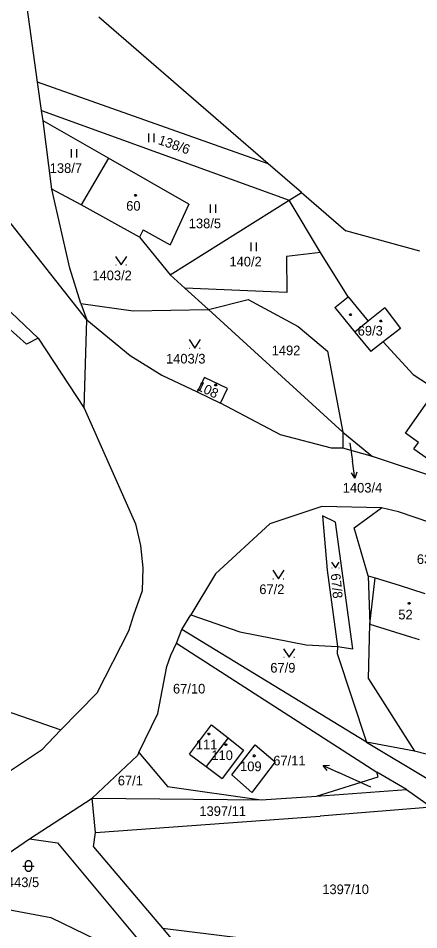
# Model space of a CAD drawing. Extents: x -852001 to -842497, y -1063614 to -1052182.
# Drawn here: x -849286.9 to -849216.3, y -1056255.4 to -1056094.9 of the extents above; entities that cross this region are included whole.
import ezdxf

# ---------------------------------------------------------------- set-up
doc = ezdxf.new("R2010")
doc.units = 0
for name, color, linetype in [('Default', 7, 'Continuous'), ('KN_HRANICE', 7, 'Continuous'), ('KN_KULTURY', 7, 'Continuous'), ('KN_PARCELY', 7, 'Continuous'), ('KN_SLUCKY', 7, 'Continuous')]:
    doc.layers.add(name, color=color, linetype=linetype)

# ---------------------------------------------------------------- blocks, each defined once
blk = doc.blocks.new('306')
at = {"layer": 'Default'}
for p, q in [((-0.5, 1.5), (-0.5, 0)), ((0.5, 0), (0.5, 1.5))]:
    blk.add_line(p, q, dxfattribs=at)
blk = doc.blocks.new('314')
at = {"layer": 'Default'}
for p, q in [((-0.95, 0), (-0.85, 0)), ((0.85, 0), (0.95, 0))]:
    blk.add_line(p, q, dxfattribs=at)
blk.add_lwpolyline([(-1, 1.5), (0, 0), (1, 1.5)], dxfattribs=at)
blk = doc.blocks.new('316')
at = {"layer": 'Default'}
for points in [[(-0.5, 1.5), (-0.4, 1.79), (-0.15, 1.97), (0.16, 1.97), (0.41, 1.79), (0.51, 1.5), (0.51, 0.5), (0.41, 0.21), (0.16, 0.03), (-0.15, 0.03), (-0.4, 0.21), (-0.5, 0.5), (-0.5, 1.5)], [(-1, 1), (0.27, 1), (1, 1)]]:
    blk.add_lwpolyline(points, dxfattribs=at)
blk = doc.blocks.new('NAHRADNI_SYMBOL')
at = {"layer": 'Default'}
blk.add_lwpolyline([(0.09, 0.15), (0.18, 0), (0.09, -0.15), (-0.09, -0.15), (-0.18, 0), (-0.09, 0.15), (0.09, 0.15)], dxfattribs=at)
blk = doc.blocks.new('10292')
at = {"layer": 'Default'}
blk.add_line((0, 3), (0, 0), dxfattribs=at)
blk.add_lwpolyline([(-0.5, 2), (0, 3), (0.5, 2)], dxfattribs=at)
blk = doc.blocks.new('402')
at = {"layer": 'Default'}
blk.add_lwpolyline([(0.09, 0.15), (0.18, 0), (0.09, -0.15), (-0.09, -0.15), (-0.18, 0), (-0.09, 0.15), (0.09, 0.15)], dxfattribs=at)

msp = doc.modelspace()

# ---------------------------------------------------------------- linework, layer by layer
at = {"layer": 'KN_HRANICE'}
for p, q in [((-849283.48, -1056106.16), (-849286.11, -1056087.07)), ((-849283.48, -1056106.16), (-849286.11, -1056087.07)), ((-849242.85, -1056120.56), (-849272.71, -1056094.76)), ((-849242.85, -1056120.56), (-849272.71, -1056094.76)), ((-849242.85, -1056120.56), (-849283.48, -1056106.16)), ((-849282.78, -1056111.19), (-849283.48, -1056106.16)), ((-849242.85, -1056120.56), (-849283.48, -1056106.16)), ((-849282.78, -1056111.19), (-849283.48, -1056106.16)), ((-849282.53, -1056112.97), (-849282.78, -1056111.19)), ((-849282.78, -1056111.19), (-849239.16, -1056126.97)), ((-849282.53, -1056112.97), (-849282.78, -1056111.19)), ((-849282.78, -1056111.19), (-849239.16, -1056126.97)), ((-849270.99, -1056119.57), (-849282.53, -1056112.97)), ((-849280.97, -1056125.03), (-849282.53, -1056112.97)), ((-849270.99, -1056119.57), (-849282.53, -1056112.97)), ((-849280.97, -1056125.03), (-849282.53, -1056112.97)), ((-849270.99, -1056119.57), (-849275.8, -1056127.79)), ((-849270.99, -1056119.57), (-849275.8, -1056127.79)), ((-849256.82, -1056127.68), (-849270.99, -1056119.57)), ((-849256.82, -1056127.68), (-849270.99, -1056119.57)), ((-849236.99, -1056125.61), (-849242.85, -1056120.56)), ((-849236.99, -1056125.61), (-849242.85, -1056120.56)), ((-849277.82, -1056138.91), (-849280.97, -1056125.03)), ((-849275.8, -1056127.79), (-849280.97, -1056125.03)), ((-849277.82, -1056138.91), (-849280.97, -1056125.03)), ((-849275.8, -1056127.79), (-849280.97, -1056125.03)), ((-849239.16, -1056126.97), (-849236.99, -1056125.61)), ((-849239.16, -1056126.97), (-849236.99, -1056125.61)), ((-849236.99, -1056125.61), (-849229.16, -1056132.38)), ((-849236.99, -1056125.61), (-849229.16, -1056132.38)), ((-849274.83, -1056148), (-849291.12, -1056127.37)), ((-849274.83, -1056148), (-849291.12, -1056127.37)), ((-849265.54, -1056133.45), (-849275.8, -1056127.79)), ((-849265.54, -1056133.45), (-849275.8, -1056127.79)), ((-849256.82, -1056127.68), (-849260.15, -1056134.84)), ((-849256.82, -1056127.68), (-849260.15, -1056134.84)), ((-849260.1, -1056140.07), (-849239.16, -1056126.97)), ((-849260.1, -1056140.07), (-849239.16, -1056126.97)), ((-849233.63, -1056136.15), (-849239.16, -1056126.97)), ((-849233.63, -1056136.15), (-849239.16, -1056126.97)), ((-849264.86, -1056132.18), (-849265.54, -1056133.45)), ((-849264.86, -1056132.18), (-849265.54, -1056133.45)), ((-849264.86, -1056132.18), (-849260.15, -1056134.84)), ((-849264.86, -1056132.18), (-849260.15, -1056134.84)), ((-849216.14, -1056135.95), (-849229.16, -1056132.38)), ((-849216.14, -1056135.95), (-849229.16, -1056132.38)), ((-849265.54, -1056133.45), (-849260.1, -1056140.07)), ((-849265.54, -1056133.45), (-849260.1, -1056140.07)), ((-849233.63, -1056136.15), (-849239.63, -1056136.86)), ((-849233.63, -1056136.15), (-849239.63, -1056136.86)), ((-849228.75, -1056143.99), (-849233.63, -1056136.15)), ((-849228.75, -1056143.99), (-849233.63, -1056136.15)), ((-849239.63, -1056136.86), (-849239.55, -1056143.19)), ((-849239.63, -1056136.86), (-849239.55, -1056143.19)), ((-849275.85, -1056145.17), (-849277.82, -1056138.91)), ((-849275.85, -1056145.17), (-849277.82, -1056138.91)), ((-849294.9, -1056140.33), (-849283.41, -1056151.23)), ((-849294.9, -1056140.33), (-849283.41, -1056151.23)), ((-849257.53, -1056142.43), (-849260.1, -1056140.07)), ((-849257.53, -1056142.43), (-849260.1, -1056140.07)), ((-849253.4, -1056146.22), (-849257.53, -1056142.43)), ((-849239.55, -1056143.19), (-849257.53, -1056142.43)), ((-849253.4, -1056146.22), (-849257.53, -1056142.43)), ((-849239.55, -1056143.19), (-849257.53, -1056142.43)), ((-849285.45, -1056152.29), (-849294.45, -1056144.27)), ((-849285.45, -1056152.29), (-849294.45, -1056144.27)), ((-849253.4, -1056146.22), (-849246.38, -1056144.42)), ((-849253.4, -1056146.22), (-849246.38, -1056144.42)), ((-849246.38, -1056144.42), (-849237.58, -1056149.18)), ((-849246.38, -1056144.42), (-849237.58, -1056149.18)), ((-849228.75, -1056143.99), (-849225.23, -1056148.27)), ((-849228.75, -1056143.99), (-849225.23, -1056148.27)), ((-849275.85, -1056145.17), (-849266.67, -1056146.43)), ((-849275.85, -1056145.17), (-849274.83, -1056148)), ((-849275.85, -1056145.17), (-849266.67, -1056146.43)), ((-849275.85, -1056145.17), (-849274.83, -1056148)), ((-849222.3, -1056145.89), (-849225.23, -1056148.27)), ((-849222.3, -1056145.89), (-849225.23, -1056148.27)), ((-849222.3, -1056145.89), (-849219.52, -1056149.53)), ((-849222.3, -1056145.89), (-849219.52, -1056149.53)), ((-849266.67, -1056146.43), (-849253.4, -1056146.22)), ((-849266.67, -1056146.43), (-849253.4, -1056146.22)), ((-849253.4, -1056146.22), (-849229.69, -1056167.78)), ((-849253.4, -1056146.22), (-849229.69, -1056167.78)), ((-849275.26, -1056163.54), (-849274.83, -1056148)), ((-849275.26, -1056163.54), (-849274.83, -1056148)), ((-849274.83, -1056148), (-849267.18, -1056154.29)), ((-849274.83, -1056148), (-849267.18, -1056154.29)), ((-849237.58, -1056149.18), (-849232.38, -1056153.52)), ((-849237.58, -1056149.18), (-849232.38, -1056153.52)), ((-849219.52, -1056149.53), (-849222.61, -1056151.92)), ((-849219.52, -1056149.53), (-849222.61, -1056151.92)), ((-849283.41, -1056151.23), (-849285.45, -1056152.29)), ((-849283.41, -1056151.23), (-849285.45, -1056152.29)), ((-849283.41, -1056151.23), (-849275.26, -1056163.54)), ((-849283.41, -1056151.23), (-849275.26, -1056163.54)), ((-849222.61, -1056151.92), (-849217.32, -1056157.67)), ((-849222.61, -1056151.92), (-849217.32, -1056157.67)), ((-849232.38, -1056153.52), (-849229.69, -1056167.78)), ((-849232.38, -1056153.52), (-849229.69, -1056167.78)), ((-849267.18, -1056154.29), (-849261.61, -1056157.77)), ((-849267.18, -1056154.29), (-849261.61, -1056157.77)), ((-849261.61, -1056157.77), (-849255.36, -1056160.68)), ((-849261.61, -1056157.77), (-849255.36, -1056160.68)), ((-849254.1, -1056158.17), (-849255.36, -1056160.68)), ((-849254.1, -1056158.17), (-849255.36, -1056160.68)), ((-849250.02, -1056160.08), (-849254.1, -1056158.17)), ((-849250.02, -1056160.08), (-849254.1, -1056158.17)), ((-849217.32, -1056157.67), (-849213.24, -1056160.29)), ((-849217.32, -1056157.67), (-849213.24, -1056160.29)), ((-849251.27, -1056162.69), (-849250.02, -1056160.08)), ((-849251.27, -1056162.69), (-849250.02, -1056160.08)), ((-849218.67, -1056167.97), (-849213.24, -1056160.29)), ((-849218.67, -1056167.97), (-849213.24, -1056160.29)), ((-849255.36, -1056160.68), (-849251.27, -1056162.69)), ((-849255.36, -1056160.68), (-849251.27, -1056162.69)), ((-849275.26, -1056163.54), (-849266.24, -1056183.94)), ((-849275.26, -1056163.54), (-849266.24, -1056183.94)), ((-849240.7, -1056168.28), (-849251.27, -1056162.69)), ((-849240.7, -1056168.28), (-849251.27, -1056162.69)), ((-849231.7, -1056170.64), (-849240.7, -1056168.28)), ((-849231.7, -1056170.64), (-849240.7, -1056168.28)), ((-849229.69, -1056167.78), (-849229.7, -1056170.62)), ((-849229.69, -1056167.78), (-849229.7, -1056170.62)), ((-849229.69, -1056167.78), (-849224.5, -1056172.08)), ((-849229.69, -1056167.78), (-849224.5, -1056172.08)), ((-849216.36, -1056169.6), (-849218.67, -1056167.97)), ((-849216.36, -1056169.6), (-849218.67, -1056167.97)), ((-849217.17, -1056170.75), (-849216.36, -1056169.6)), ((-849217.17, -1056170.75), (-849216.36, -1056169.6)), ((-849229.7, -1056170.62), (-849231.7, -1056170.64)), ((-849229.7, -1056170.62), (-849231.7, -1056170.64)), ((-849224.5, -1056172.08), (-849229.7, -1056170.62)), ((-849224.5, -1056172.08), (-849229.7, -1056170.62)), ((-849217.17, -1056170.75), (-849210.75, -1056175.28)), ((-849217.17, -1056170.75), (-849210.75, -1056175.28)), ((-849210.39, -1056176.75), (-849224.5, -1056172.08)), ((-849210.39, -1056176.75), (-849224.5, -1056172.08)), ((-849233.39, -1056180.87), (-849242.54, -1056183.94)), ((-849233.39, -1056180.87), (-849242.54, -1056183.94)), ((-849222.9, -1056181.1), (-849233.39, -1056180.87)), ((-849222.9, -1056181.1), (-849233.39, -1056180.87)), ((-849227.69, -1056184.62), (-849222.9, -1056181.1)), ((-849227.69, -1056184.62), (-849222.9, -1056181.1)), ((-849219.9, -1056181.81), (-849222.9, -1056181.1)), ((-849219.9, -1056181.81), (-849222.9, -1056181.1)), ((-849231.01, -1056183.66), (-849233.29, -1056182.54)), ((-849233.29, -1056182.54), (-849232.46, -1056192.07)), ((-849231.01, -1056183.66), (-849233.29, -1056182.54)), ((-849233.29, -1056182.54), (-849232.46, -1056192.07)), ((-849214.19, -1056183.77), (-849219.9, -1056181.81)), ((-849214.19, -1056183.77), (-849219.9, -1056181.81)), ((-849266.24, -1056183.94), (-849265.33, -1056187.72)), ((-849266.24, -1056183.94), (-849265.33, -1056187.72)), ((-849242.54, -1056183.94), (-849252.14, -1056192.76)), ((-849242.54, -1056183.94), (-849252.14, -1056192.76)), ((-849227.93, -1056205.95), (-849231.01, -1056183.66)), ((-849227.93, -1056205.95), (-849231.01, -1056183.66)), ((-849225.23, -1056193.06), (-849227.69, -1056184.62)), ((-849225.23, -1056193.06), (-849227.69, -1056184.62)), ((-849265.33, -1056187.72), (-849264.93, -1056191.7)), ((-849265.33, -1056187.72), (-849264.93, -1056191.7)), ((-849264.93, -1056191.7), (-849265.09, -1056195.72)), ((-849264.93, -1056191.7), (-849265.09, -1056195.72)), ((-849232.46, -1056192.07), (-849230.65, -1056205.54)), ((-849232.46, -1056192.07), (-849230.65, -1056205.54)), ((-849252.14, -1056192.76), (-849256.49, -1056199.96)), ((-849252.14, -1056192.76), (-849256.49, -1056199.96)), ((-849225.23, -1056193.06), (-849224.93, -1056201.61)), ((-849225.23, -1056193.06), (-849223.99, -1056193.45)), ((-849225.23, -1056193.06), (-849224.93, -1056201.61)), ((-849225.23, -1056193.06), (-849223.99, -1056193.45)), ((-849223.99, -1056193.45), (-849219.79, -1056194.73)), ((-849223.99, -1056193.45), (-849219.79, -1056194.73)), ((-849265.09, -1056195.72), (-849266.61, -1056199.99)), ((-849265.09, -1056195.72), (-849266.61, -1056199.99)), ((-849219.79, -1056194.73), (-849215.25, -1056196.17)), ((-849219.79, -1056194.73), (-849215.25, -1056196.17)), ((-849266.61, -1056199.99), (-849267.45, -1056202.81)), ((-849266.61, -1056199.99), (-849267.45, -1056202.81)), ((-849258.09, -1056202.55), (-849256.49, -1056199.96)), ((-849258.09, -1056202.55), (-849256.49, -1056199.96)), ((-849256.49, -1056199.96), (-849247.86, -1056202.97)), ((-849256.49, -1056199.96), (-849247.86, -1056202.97)), ((-849225.19, -1056211.22), (-849224.93, -1056201.61)), ((-849225.19, -1056211.22), (-849224.93, -1056201.61)), ((-849267.45, -1056202.81), (-849273.04, -1056213.76)), ((-849267.45, -1056202.81), (-849273.04, -1056213.76)), ((-849259.01, -1056204.96), (-849258.09, -1056202.55)), ((-849259.01, -1056204.96), (-849258.09, -1056202.55)), ((-849225.53, -1056222.34), (-849258.09, -1056202.55)), ((-849225.53, -1056222.34), (-849258.09, -1056202.55)), ((-849247.86, -1056202.97), (-849236.17, -1056205.21)), ((-849247.86, -1056202.97), (-849236.17, -1056205.21)), ((-849260, -1056207.06), (-849259.01, -1056204.96)), ((-849260, -1056207.06), (-849259.01, -1056204.96)), ((-849259.01, -1056204.96), (-849223.72, -1056227.62)), ((-849259.01, -1056204.96), (-849223.72, -1056227.62)), ((-849236.17, -1056205.21), (-849230.65, -1056205.54)), ((-849236.17, -1056205.21), (-849230.65, -1056205.54)), ((-849317.91, -1056206.78), (-849279.38, -1056220.21)), ((-849317.91, -1056206.78), (-849279.38, -1056220.21)), ((-849260.71, -1056209.05), (-849260, -1056207.06)), ((-849260.71, -1056209.05), (-849260, -1056207.06)), ((-849230.65, -1056205.54), (-849230.7, -1056206.76)), ((-849230.65, -1056205.54), (-849230.7, -1056206.76)), ((-849230.7, -1056206.76), (-849225.53, -1056222.34)), ((-849230.7, -1056206.76), (-849225.53, -1056222.34)), ((-849230.65, -1056205.54), (-849227.93, -1056205.95)), ((-849230.65, -1056205.54), (-849227.93, -1056205.95)), ((-849262.3, -1056217.33), (-849260.71, -1056209.05)), ((-849262.3, -1056217.33), (-849260.71, -1056209.05)), ((-849225.19, -1056211.22), (-849217.08, -1056223.98)), ((-849225.19, -1056211.22), (-849217.08, -1056223.98)), ((-849273.04, -1056213.76), (-849279.38, -1056220.21)), ((-849273.04, -1056213.76), (-849279.38, -1056220.21)), ((-849265.63, -1056224.19), (-849262.3, -1056217.33)), ((-849265.63, -1056224.19), (-849262.3, -1056217.33)), ((-849256.75, -1056224.46), (-849252.84, -1056219.29)), ((-849256.75, -1056224.46), (-849252.84, -1056219.29)), ((-849252.84, -1056219.29), (-849249.91, -1056221.62)), ((-849252.84, -1056219.29), (-849249.91, -1056221.62)), ((-849279.38, -1056220.21), (-849282.8, -1056223.75)), ((-849279.38, -1056220.21), (-849282.8, -1056223.75)), ((-849249.91, -1056221.62), (-849253.79, -1056226.67)), ((-849249.91, -1056221.62), (-849253.79, -1056226.67)), ((-849249.91, -1056221.62), (-849247.19, -1056223.78)), ((-849249.91, -1056221.62), (-849247.19, -1056223.78)), ((-849249.27, -1056228.13), (-849245.12, -1056222.81)), ((-849249.27, -1056228.13), (-849245.12, -1056222.81)), ((-849245.12, -1056222.81), (-849241.63, -1056225.84)), ((-849245.12, -1056222.81), (-849241.63, -1056225.84)), ((-849217.08, -1056223.98), (-849225.53, -1056222.34)), ((-849225.53, -1056222.34), (-849214.82, -1056228.77)), ((-849217.08, -1056223.98), (-849225.53, -1056222.34)), ((-849225.53, -1056222.34), (-849214.82, -1056228.77)), ((-849282.8, -1056223.75), (-849285.42, -1056225.55)), ((-849282.8, -1056223.75), (-849285.42, -1056225.55)), ((-849265.63, -1056224.19), (-849265.91, -1056224.72)), ((-849265.63, -1056224.19), (-849265.91, -1056224.72)), ((-849265.63, -1056224.19), (-849260.59, -1056230.2)), ((-849265.63, -1056224.19), (-849260.59, -1056230.2)), ((-849256.75, -1056224.46), (-849253.79, -1056226.67)), ((-849256.75, -1056224.46), (-849253.79, -1056226.67)), ((-849247.19, -1056223.78), (-849250.95, -1056228.79)), ((-849247.19, -1056223.78), (-849250.95, -1056228.79)), ((-849213.19, -1056224.95), (-849217.08, -1056223.98)), ((-849213.19, -1056224.95), (-849217.08, -1056223.98)), ((-849285.42, -1056225.55), (-849293.01, -1056230.55)), ((-849285.42, -1056225.55), (-849293.01, -1056230.55)), ((-849273.87, -1056232.24), (-849265.91, -1056224.72)), ((-849273.87, -1056232.24), (-849265.91, -1056224.72)), ((-849241.63, -1056225.84), (-849245.74, -1056231.21)), ((-849241.63, -1056225.84), (-849245.74, -1056231.21)), ((-849253.79, -1056226.67), (-849250.95, -1056228.79)), ((-849253.79, -1056226.67), (-849250.95, -1056228.79)), ((-849218.47, -1056230.72), (-849223.72, -1056227.62)), ((-849223.5, -1056228.45), (-849223.72, -1056227.62)), ((-849218.47, -1056230.72), (-849223.72, -1056227.62)), ((-849223.5, -1056228.45), (-849223.72, -1056227.62)), ((-849249.27, -1056228.13), (-849245.74, -1056231.21)), ((-849249.27, -1056228.13), (-849245.74, -1056231.21)), ((-849234.37, -1056231.86), (-849223.5, -1056228.45)), ((-849234.37, -1056231.86), (-849223.5, -1056228.45)), ((-849260.59, -1056230.2), (-849244.07, -1056232.54)), ((-849260.59, -1056230.2), (-849244.07, -1056232.54)), ((-849234.37, -1056231.86), (-849218.47, -1056230.72)), ((-849234.37, -1056231.86), (-849218.47, -1056230.72)), ((-849218.47, -1056230.72), (-849214.07, -1056233.83)), ((-849218.47, -1056230.72), (-849214.07, -1056233.83)), ((-849284.94, -1056239.39), (-849273.87, -1056232.24)), ((-849284.94, -1056239.39), (-849273.87, -1056232.24)), ((-849273.87, -1056232.24), (-849244.07, -1056232.54)), ((-849273.28, -1056238.25), (-849273.87, -1056232.24)), ((-849273.87, -1056232.24), (-849244.07, -1056232.54)), ((-849273.28, -1056238.25), (-849273.87, -1056232.24)), ((-849244.07, -1056232.54), (-849234.37, -1056231.86)), ((-849244.07, -1056232.54), (-849234.37, -1056231.86)), ((-849214.07, -1056233.83), (-849233.7, -1056235.39)), ((-849214.07, -1056233.83), (-849233.7, -1056235.39)), ((-849273.28, -1056238.25), (-849233.7, -1056235.39)), ((-849273.28, -1056238.25), (-849233.7, -1056235.39)), ((-849273.62, -1056240.78), (-849273.28, -1056238.25)), ((-849273.62, -1056240.78), (-849273.28, -1056238.25)), ((-849294.48, -1056245.96), (-849284.94, -1056239.39)), ((-849294.48, -1056245.96), (-849284.94, -1056239.39)), ((-849284.94, -1056239.39), (-849279.99, -1056240.09)), ((-849284.94, -1056239.39), (-849279.99, -1056240.09)), ((-849279.99, -1056240.09), (-849260.83, -1056263.03)), ((-849279.99, -1056240.09), (-849260.83, -1056263.03)), ((-849273.62, -1056240.78), (-849261.46, -1056255.12)), ((-849273.62, -1056240.78), (-849261.46, -1056255.12)), ((-849300.76, -1056249.55), (-849281.15, -1056253.26)), ((-849300.76, -1056249.55), (-849281.15, -1056253.26)), ((-849281.15, -1056253.26), (-849260.83, -1056263.03)), ((-849281.15, -1056253.26), (-849260.83, -1056263.03)), ((-849261.46, -1056255.12), (-849257.13, -1056260.24)), ((-849261.46, -1056255.12), (-849225.25, -1056259.54)), ((-849261.46, -1056255.12), (-849257.13, -1056260.24)), ((-849261.46, -1056255.12), (-849225.25, -1056259.54))]:
    msp.add_line(p, q, dxfattribs=at)
at = {"layer": 'KN_PARCELY'}
for p, q in [((-849228.45, -1056169.74), (-849227.99, -1056172.91)), ((-849228.45, -1056169.74), (-849227.99, -1056172.91)), ((-849224.75, -1056230.31), (-849230.46, -1056227.71)), ((-849224.75, -1056230.31), (-849230.46, -1056227.71))]:
    msp.add_line(p, q, dxfattribs=at)
at = {"layer": 'KN_SLUCKY'}
for p, q in [((-849231.13, -1056145.84), (-849228.75, -1056143.99)), ((-849231.13, -1056145.84), (-849228.75, -1056143.99)), ((-849231.13, -1056145.84), (-849227.58, -1056150.18)), ((-849231.13, -1056145.84), (-849227.58, -1056150.18)), ((-849225.23, -1056148.27), (-849227.58, -1056150.18)), ((-849225.23, -1056148.27), (-849227.58, -1056150.18)), ((-849227.58, -1056150.18), (-849224.79, -1056153.6)), ((-849227.58, -1056150.18), (-849224.79, -1056153.6)), ((-849222.61, -1056151.92), (-849224.79, -1056153.6)), ((-849222.61, -1056151.92), (-849224.79, -1056153.6)), ((-849224.93, -1056201.61), (-849223.99, -1056193.45)), ((-849224.93, -1056201.61), (-849223.99, -1056193.45)), ((-849224.93, -1056201.61), (-849217.77, -1056203.84)), ((-849224.93, -1056201.61), (-849217.77, -1056203.84)), ((-849217.77, -1056203.84), (-849216.27, -1056204.31)), ((-849217.77, -1056203.84), (-849216.27, -1056204.31))]:
    msp.add_line(p, q, dxfattribs=at)

# ---------------------------------------------------------------- block references
at = {"layer": 'KN_KULTURY'}
for name, p in [('306', (-849263.43, -1056116.73)), ('306', (-849263.43, -1056116.73)), ('306', (-849277.1, -1056119.46)), ('306', (-849277.1, -1056119.46)), ('NAHRADNI_SYMBOL', (-849266.22, -1056126.11)), ('NAHRADNI_SYMBOL', (-849266.22, -1056126.11)), ('306', (-849252.6, -1056129.19)), ('306', (-849252.6, -1056129.19)), ('306', (-849245.43, -1056135.92)), ('306', (-849245.43, -1056135.92)), ('314', (-849268.78, -1056138.35)), ('314', (-849268.78, -1056138.35)), ('402', (-849228.36, -1056147.1)), ('402', (-849228.36, -1056147.1)), ('402', (-849223.01, -1056148.21)), ('402', (-849223.01, -1056148.21)), ('314', (-849255.8, -1056153.01)), ('314', (-849255.8, -1056153.01)), ('402', (-849252.11, -1056159.49)), ('402', (-849252.11, -1056159.49)), ('314', (-849241.06, -1056193.6)), ('314', (-849241.06, -1056193.6)), ('402', (-849218.01, -1056197.91)), ('402', (-849218.01, -1056197.91)), ('314', (-849239.16, -1056207.42)), ('314', (-849239.16, -1056207.42)), ('402', (-849253.3, -1056220.93)), ('402', (-849253.3, -1056220.93)), ('402', (-849250.32, -1056222.82)), ('402', (-849250.32, -1056222.82)), ('402', (-849245.3, -1056224.77)), ('402', (-849245.3, -1056224.77)), ('316', (-849285.1, -1056245.18)), ('316', (-849285.1, -1056245.18))]:
    msp.add_blockref(name, p, dxfattribs=at)
at = {"layer": 'KN_KULTURY', "xscale": 0.67, "yscale": 0.67}
msp.add_blockref('314', (-849231, -1056191.66), dxfattribs=at)
msp.add_blockref('314', (-849231, -1056191.66), dxfattribs=at)
at = {"layer": 'KN_PARCELY'}
for p, rotation in [((-849227.99, -1056172.91), -171.726069), ((-849227.99, -1056172.91), -171.726069), ((-849230.46, -1056227.71), 65.489076), ((-849230.46, -1056227.71), 65.489076)]:
    msp.add_blockref('10292', p, dxfattribs=dict(at, rotation=rotation))

# ---------------------------------------------------------------- texts
for s, rotation, p in [('138/6', 340.738, (-849262.38, -1056117.05)), ('138/6', 340.738, (-849262.38, -1056117.05)), ('108', 334.722, (-849255.57, -1056160.28)), ('108', 334.722, (-849255.57, -1056160.28)), ('67/8', 275.421, (-849231.83, -1056192.74)), ('67/8', 275.421, (-849231.83, -1056192.74))]:
    msp.add_text(s, height=1.7, rotation=rotation, dxfattribs=at).set_placement(p)
for s, height, p in [('138/7', 1.7, (-849281.35, -1056122.16)), ('138/7', 1.7, (-849281.35, -1056122.16)), ('60', 1.7, (-849267.88, -1056128.81)), ('60', 1.7, (-849267.88, -1056128.81)), ('138/5', 1.7, (-849256.85, -1056131.89)), ('138/5', 1.7, (-849256.85, -1056131.89)), ('140/2', 1.7, (-849249.68, -1056138.62)), ('140/2', 1.7, (-849249.68, -1056138.62)), ('1403/2', 1.7, (-849273.84, -1056141.05)), ('1403/2', 1.7, (-849273.84, -1056141.05)), ('69/3', 1.7, (-849227.08, -1056150.79)), ('69/3', 1.7, (-849227.08, -1056150.79)), ('1403/3', 1.7, (-849260.86, -1056155.71)), ('1403/3', 1.7, (-849260.86, -1056155.71)), ('1492', 1.7, (-849242.24, -1056154.25)), ('1492', 1.7, (-849242.24, -1056154.25)), ('1403/4', 0.1, (-849228.75, -1056169.74)), ('1403/4', 0.1, (-849228.75, -1056169.74)), ('1403/4', 1.7, (-849229.71, -1056178.43)), ('1403/4', 1.7, (-849229.71, -1056178.43)), ('63', 1.7, (-849216.66, -1056191)), ('63', 1.7, (-849216.66, -1056191)), ('67/2', 1.7, (-849244.42, -1056196.3)), ('67/2', 1.7, (-849244.42, -1056196.3)), ('52', 1.7, (-849219.92, -1056200.76)), ('52', 1.7, (-849219.92, -1056200.76)), ('67/9', 1.7, (-849242.48, -1056210.12)), ('67/9', 1.7, (-849242.48, -1056210.12)), ('67/10', 1.7, (-849259.63, -1056213.8)), ('67/10', 1.7, (-849259.63, -1056213.8)), ('111', 1.7, (-849255.61, -1056223.63)), ('111', 1.7, (-849255.61, -1056223.63)), ('110', 1.7, (-849252.87, -1056225.52)), ('110', 1.7, (-849252.87, -1056225.52)), ('67/11', 1.7, (-849241.96, -1056226.46)), ('67/11', 1.7, (-849241.96, -1056226.46)), ('109', 1.7, (-849247.81, -1056227.47)), ('109', 1.7, (-849247.81, -1056227.47)), ('67/1', 1.7, (-849269.36, -1056229.98)), ('67/1', 1.7, (-849269.36, -1056229.98)), ('67/11', 0.1, (-849224.98, -1056230.31)), ('67/11', 0.1, (-849224.98, -1056230.31)), ('1397/11', 1.7, (-849254.98, -1056235.35)), ('1397/11', 1.7, (-849254.98, -1056235.35)), ('1443/5', 1.7, (-849290.16, -1056247.88)), ('1443/5', 1.7, (-849290.16, -1056247.88)), ('1397/10', 1.7, (-849233.32, -1056249.12)), ('1397/10', 1.7, (-849233.32, -1056249.12))]:
    msp.add_text(s, height=height, dxfattribs=at).set_placement(p)

doc.saveas('drawing.dxf')
